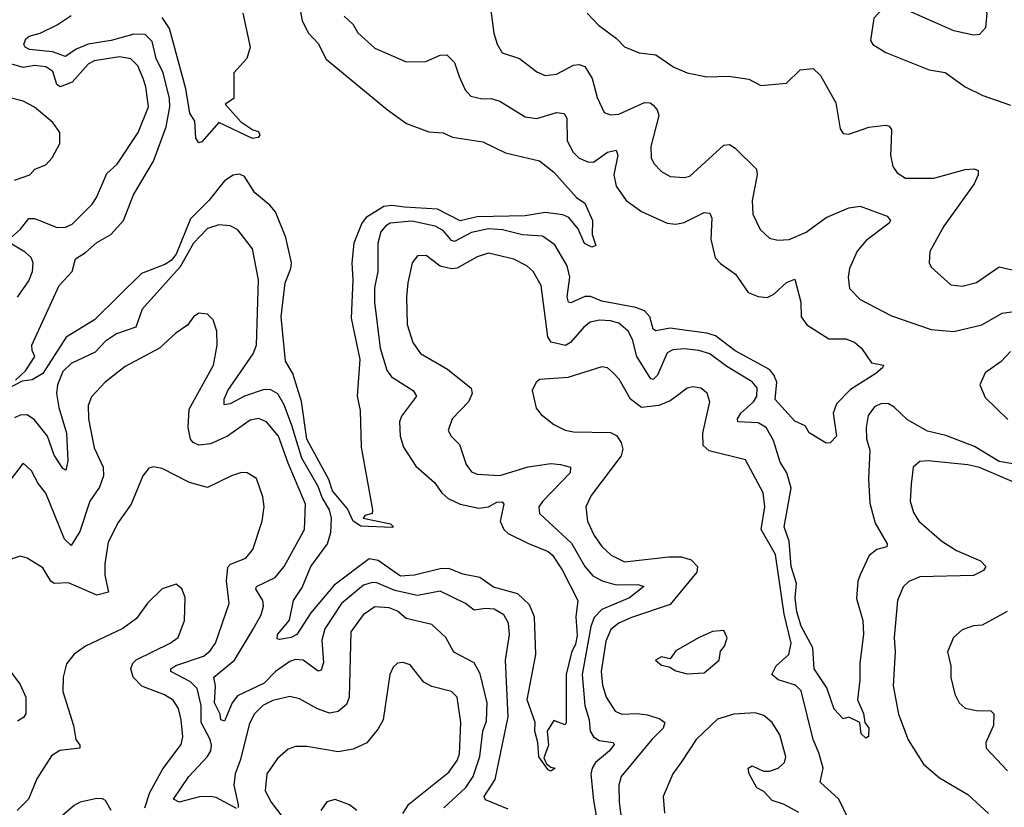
# Model space of a CAD drawing. Extents: x 1954683 to 2060285, y 904798 to 1016299.
# Tile 437 of 472: x 2023113 to 2026583, y 1010317 to 1013092. Entities that reach past the tile are written whole.
import ezdxf

# ---------------------------------------------------------------- set-up
doc = ezdxf.new("R2010")
doc.units = 0

msp = doc.modelspace()

# ---------------------------------------------------------------- linework, layer by layer
at = {"layer": '0CON10XD'}
for points in [[(2026625, 1013411.2), (2026570, 1013395), (2026540.6, 1013375), (2026508.4, 1013341.6), (2026490, 1013305), (2026484.7, 1013245), (2026521.6, 1013115), (2026516.2, 1013063.8), (2026495, 1013040.3), (2026475, 1013037.8), (2026405, 1013052.5), (2026235, 1013128.1), (2026155, 1013131.2), (2026122.9, 1013097.1), (2026111.2, 1013018.8), (2026119.4, 1013005), (2026165, 1012976.8), (2026318, 1012915), (2026375, 1012906), (2026444.5, 1012855), (2026506.9, 1012825), (2026605, 1012791.1)], [(2024083.4, 1013225), (2024108.4, 1013088.4), (2024131.2, 1013045), (2024165, 1013008.1), (2024193.4, 1012953.4), (2024408.8, 1012775), (2024476.3, 1012726.3), (2024555, 1012696.9), (2024605, 1012693.1), (2024638.5, 1012678.5), (2024745, 1012661.9), (2024825, 1012622.9), (2024945, 1012594.5), (2024995, 1012554.4), (2025075.8, 1012465), (2025105.3, 1012445.3), (2025131.3, 1012385), (2025130.5, 1012335), (2025144, 1012296), (2025129.1, 1012290.9), (2025103.5, 1012303.5), (2025081.1, 1012355), (2025048, 1012395), (2025027.5, 1012405), (2024965, 1012412.9), (2024895, 1012400.5), (2024725, 1012397.4), (2024665, 1012383.5), (2024585, 1012424.4), (2024468.9, 1012431.1), (2024425, 1012437.4), (2024396.7, 1012433.3), (2024334.4, 1012395), (2024319.3, 1012375), (2024290.7, 1012305), (2024283.4, 1012235), (2024286.7, 1012175), (2024280.7, 1012040.7), (2024312.2, 1011895), (2024301.9, 1011765), (2024313.1, 1011715), (2024316.2, 1011586.2), (2024356.7, 1011365), (2024355, 1011352.5), (2024330, 1011345), (2024323.3, 1011335), (2024420, 1011315), (2024430, 1011305), (2024425, 1011302.5)], [(2023098.3, 1011821.7), (2023133.1, 1011855), (2023166.7, 1011905), (2023156.7, 1011926.7), (2023156.2, 1011945), (2023252.1, 1012155), (2023298.1, 1012205), (2023310, 1012250), (2023345, 1012271.2), (2023385, 1012307), (2023434.6, 1012335), (2023478.8, 1012385), (2023514.5, 1012475), (2023585, 1012593.6), (2023629.4, 1012715), (2023642.4, 1012785), (2023641.6, 1012815), (2023618.4, 1012905), (2023594.3, 1012955), (2023579.7, 1013015), (2023555, 1013039.8), (2023515, 1013041), (2023435, 1013019.2), (2023355, 1013006), (2023312.1, 1012987.9), (2023275, 1012962.5), (2023229.1, 1012979.1), (2023147.6, 1012987.6), (2023131.9, 1012995), (2023128.1, 1013005), (2023134.2, 1013025), (2023146, 1013034), (2023185.3, 1013044.7), (2023245, 1013073.5), (2023295, 1013107.4)], [(2023745, 1012658.8), (2023734.2, 1012675), (2023730, 1012735), (2023713, 1012763), (2023698.1, 1012848.1), (2023641.5, 1013061.5), (2023615, 1013100)], [(2023900, 1013115), (2023925.8, 1012995), (2023914.1, 1012955.9), (2023867.5, 1012905), (2023867.5, 1012815), (2023837.5, 1012795), (2023892.7, 1012732.7), (2023934.6, 1012704.6), (2023955, 1012697.8), (2023959.5, 1012685), (2023953.5, 1012676.5), (2023933.6, 1012673.6), (2023815, 1012730), (2023755, 1012661.2), (2023745, 1012658.8)], [(2024256.8, 1013105), (2024288.9, 1013075), (2024305, 1013045.7), (2024365, 1012991.8), (2024475, 1012943.6), (2024544.6, 1012945.4), (2024595, 1012967.3), (2024618.8, 1012968.8), (2024645, 1012941.2), (2024662.3, 1012892.3), (2024682.7, 1012845), (2024702.6, 1012822.6), (2024742.9, 1012812.9), (2024775, 1012814.1), (2024804.7, 1012804.7), (2024895, 1012749.3), (2024935, 1012744), (2025005, 1012764.6), (2025031.7, 1012761.7), (2025040.9, 1012745), (2025042.9, 1012665), (2025063.3, 1012625), (2025085, 1012604), (2025115, 1012591.8), (2025135, 1012590.6), (2025184.8, 1012625.2), (2025215, 1012632.2), (2025220.8, 1012615), (2025206.9, 1012545), (2025214.8, 1012505), (2025250.4, 1012455), (2025305, 1012416.2), (2025395, 1012375.5), (2025425, 1012371.2), (2025455, 1012376.9), (2025525, 1012412.7), (2025545, 1012410.6), (2025552.8, 1012392.8), (2025549.1, 1012319.1), (2025563.5, 1012253.5), (2025582.7, 1012232.7), (2025635.5, 1012195), (2025680.7, 1012130.7), (2025715, 1012116.4), (2025746.8, 1012113.2), (2025770.6, 1012125), (2025815, 1012165.5), (2025845, 1012177.5), (2025866.2, 1012096.2), (2025867.5, 1012045), (2025887.1, 1012017.1), (2025965, 1011967.5), (2026025, 1011967.8), (2026055, 1011956), (2026080, 1011935), (2026115, 1011882.5), (2026156.7, 1011875), (2026153.8, 1011865), (2026130.6, 1011845), (2026040.7, 1011789.3), (2025991.8, 1011738.2), (2025979.5, 1011705), (2025992, 1011625), (2025969.5, 1011600.5), (2025955, 1011600), (2025895, 1011636.2), (2025881.2, 1011661.2), (2025845, 1011676.9), (2025775, 1011753.8), (2025780.8, 1011815), (2025770.9, 1011840.9), (2025755, 1011859.8), (2025635, 1011925.2), (2025565, 1011978.3), (2025535, 1011988), (2025455, 1011997.8), (2025405, 1012005.5), (2025355, 1011995.4), (2025345, 1012001.4), (2025334, 1012045), (2025315, 1012065.8), (2025285, 1012077.6), (2025165, 1012099.9), (2025125, 1012117.1), (2025105, 1012116.9), (2025055, 1012094), (2025046.8, 1012096.8), (2025042.5, 1012115), (2025051.6, 1012185), (2025042.9, 1012225), (2024998.5, 1012298.5), (2024955, 1012329.2), (2024885, 1012334.4), (2024815, 1012352.1), (2024765, 1012355.2), (2024705, 1012342), (2024645, 1012311), (2024634.3, 1012314.3), (2024605, 1012349.8), (2024577.1, 1012365), (2024495, 1012382.4), (2024418.6, 1012375), (2024401.8, 1012365), (2024385.6, 1012344.4), (2024375.8, 1012304.2), (2024374.8, 1012205), (2024363.3, 1012146.7), (2024363.6, 1012096.4), (2024383.3, 1011935), (2024407.2, 1011857.2), (2024423.9, 1011833.9), (2024499.2, 1011785), (2024511.4, 1011765), (2024459.2, 1011695), (2024451.1, 1011675), (2024453.6, 1011625), (2024466, 1011586), (2024509.1, 1011519.1), (2024575, 1011461.5), (2024600.9, 1011425), (2024623.5, 1011405), (2024665, 1011384.7), (2024730.9, 1011370.9), (2024764.8, 1011375.1), (2024795, 1011391.4), (2024813, 1011393), (2024819.2, 1011385), (2024806.7, 1011325), (2024819.1, 1011295), (2024835, 1011281.3), (2024905.8, 1011245.8), (2024975, 1011218.6), (2024990.7, 1011205), (2025025, 1011152.9), (2025079.5, 1011045), (2025072.5, 1010987.5), (2025078.2, 1010921.8), (2025071.9, 1010891.9), (2025058.1, 1010861.9), (2025038.5, 1010785), (2025038.8, 1010615), (2025035, 1010607.5), (2024995, 1010622.5), (2024971.5, 1010585), (2024976.7, 1010535), (2024960.6, 1010490.6), (2024970, 1010470), (2024985, 1010458), (2025000, 1010455), (2024985, 1010444.4)], [(2024773.6, 1013125), (2024783.8, 1013045), (2024795.4, 1013005.4), (2024813.1, 1012975), (2024875, 1012955.5), (2024935, 1012908.5), (2024965, 1012895.6), (2025005, 1012900.8), (2025065, 1012931.4), (2025085, 1012934.1), (2025105, 1012926.9), (2025130.3, 1012885), (2025147.7, 1012817.7), (2025173.1, 1012765), (2025195, 1012757.1), (2025225, 1012759.7), (2025315, 1012800.4), (2025335, 1012798.8), (2025345, 1012791.5), (2025359.1, 1012775), (2025365.9, 1012755), (2025336.9, 1012645), (2025338.2, 1012605), (2025347.8, 1012585), (2025375, 1012556.9), (2025405, 1012540), (2025455, 1012535.6), (2025475, 1012540.6), (2025595, 1012650), (2025615, 1012652.3), (2025635, 1012640), (2025709.7, 1012565), (2025712.4, 1012545), (2025694.6, 1012455), (2025697.1, 1012407.1), (2025722.9, 1012352.9), (2025755, 1012322.7), (2025784.4, 1012315.6), (2025825, 1012317.5), (2025885, 1012343.8), (2025955, 1012395.3), (2026035, 1012429.6), (2026075, 1012435.6), (2026170, 1012400), (2026182.2, 1012385), (2026176.9, 1012375), (2026095.6, 1012314.4)], [(2025113.3, 1013115), (2025153, 1013073), (2025216.4, 1013026.4), (2025245, 1012996.2), (2025295.7, 1012975.7), (2025355, 1012968.1), (2025418.8, 1012925), (2025465.5, 1012905.5), (2025535, 1012890.8), (2025612.7, 1012892.7), (2025682.1, 1012882.1), (2025725, 1012860), (2025815, 1012868.6), (2025864, 1012916), (2025909.8, 1012919.8), (2025935.3, 1012895.3), (2025989.3, 1012799.3), (2026005, 1012707.5), (2026015, 1012691.2), (2026035, 1012688.6), (2026105, 1012713.8), (2026165, 1012720.6), (2026177.3, 1012717.3), (2026185.5, 1012705.5), (2026184.6, 1012665), (2026182.1, 1012615), (2026190.5, 1012575), (2026205, 1012552.9), (2026235, 1012533.5), (2026335, 1012533.3), (2026445, 1012564), (2026477, 1012567), (2026490.8, 1012560.8), (2026490.8, 1012545), (2026476.7, 1012513.3), (2026370, 1012365), (2026320, 1012275), (2026318, 1012235), (2026325, 1012220), (2026395, 1012158), (2026435, 1012153.3), (2026485, 1012165.6), (2026565, 1012220.9), (2026610.9, 1012210.9)], [(2023083.3, 1012325), (2023116.5, 1012353.5), (2023145, 1012391.8), (2023165, 1012391.2), (2023245, 1012359.7), (2023275, 1012360.6), (2023298.5, 1012371.5), (2023368.2, 1012441.8), (2023384.2, 1012465.8), (2023420, 1012550), (2023457.2, 1012582.8), (2023530.7, 1012695), (2023567.1, 1012785), (2023558.1, 1012855), (2023548.1, 1012885), (2023529.2, 1012929.2), (2023504.7, 1012954.7), (2023465, 1012961.4), (2023375, 1012947.5), (2023354.6, 1012935), (2023298.4, 1012871.6), (2023255.7, 1012855.7), (2023244.3, 1012864.3), (2023230.1, 1012910.1), (2023205, 1012926.4), (2023165, 1012930.2), (2023125, 1012923.8), (2023065, 1012940.8)], [(2023095, 1012527.1), (2023148.8, 1012545), (2023166.2, 1012565), (2023205, 1012581.2), (2023228, 1012605), (2023254.2, 1012655.8), (2023254.1, 1012694.1), (2023229.7, 1012729.7), (2023165, 1012784.3), (2023125, 1012805.5), (2023075, 1012818.2)], [(2024425, 1011302.5), (2024315, 1011307.1), (2024287.8, 1011325), (2024268.6, 1011368.6), (2024215, 1011431.9), (2024202.2, 1011472.2), (2024125, 1011613.8), (2024106.6, 1011746.6), (2024075.2, 1011845.2), (2024049.3, 1011889.3), (2024034.8, 1012045), (2024048.1, 1012165), (2024068.8, 1012215), (2024071.1, 1012235), (2024051.3, 1012325), (2024014.2, 1012415), (2023995, 1012438.8), (2023942.3, 1012482.3), (2023905, 1012539.2), (2023887.6, 1012547.6), (2023865, 1012544.6), (2023835, 1012524.7), (2023779.2, 1012455), (2023715, 1012390.7), (2023665, 1012266.1), (2023647, 1012243), (2023625, 1012229.1), (2023542.5, 1012197.5), (2023376.4, 1012035), (2023276.6, 1011973.4), (2023195, 1011845.7), (2023157.3, 1011822.7), (2023122.1, 1011817.9), (2023055, 1011783.6)], [(2024985, 1010444.4), (2024975, 1010448.8), (2024942.7, 1010495), (2024938.8, 1010545), (2024928.2, 1010585), (2024930, 1010615), (2024901.2, 1010695), (2024932.5, 1010855), (2024927.7, 1010987.8), (2024910, 1011030), (2024869, 1011069), (2024782.7, 1011092.7), (2024735, 1011126.6), (2024675, 1011138.1), (2024625, 1011158.6), (2024595, 1011157.2), (2024505, 1011134.4), (2024455, 1011131.5), (2024376.9, 1011186.9), (2024345, 1011192.5), (2024220.8, 1011099.2), (2024138.6, 1011001.4), (2024089.4, 1010925), (2024070, 1010915), (2024028.3, 1010908.3), (2024020.6, 1010910.6), (2024021.2, 1010925), (2024064.1, 1010975.9), (2024077.5, 1011045), (2024108.7, 1011091.3), (2024139, 1011165), (2024197.3, 1011245), (2024210, 1011285), (2024212.5, 1011335), (2024204.5, 1011365), (2024178.9, 1011408.9), (2024165, 1011447.4), (2024106.9, 1011546.9), (2024072.3, 1011662.3), (2024045, 1011735.4), (2024023.2, 1011773.2), (2023998.3, 1011788.3), (2023975, 1011788.5), (2023905.1, 1011764.9), (2023855, 1011738.6), (2023834, 1011735), (2023833.6, 1011755), (2023846.1, 1011785), (2023935.9, 1011915), (2023948.2, 1011945), (2023954.7, 1012175), (2023933.3, 1012285), (2023882.2, 1012352.2), (2023855, 1012365.5), (2023815, 1012369.2), (2023775, 1012355.9), (2023725.4, 1012304.6), (2023678.8, 1012221.2), (2023545, 1012071.8), (2023521.9, 1012008.1), (2023454.5, 1011985.5), (2023415, 1011959.1), (2023378.9, 1011921.1), (2023295, 1011880), (2023265, 1011852.5), (2023246, 1011805), (2023243, 1011775), (2023251.1, 1011725), (2023278, 1011635), (2023282.7, 1011537.3), (2023275.3, 1011504.7), (2023265, 1011510.6), (2023235, 1011557.7), (2023211.5, 1011625), (2023165, 1011682.6), (2023139.1, 1011699.1), (2023115, 1011698.3), (2023095, 1011689.4)], [(2023105.2, 1012114.8), (2023145, 1012171.9), (2023158.7, 1012205), (2023161.1, 1012235), (2023153.6, 1012253.6), (2023133, 1012273), (2023080, 1012305)], [(2026095.6, 1012314.4), (2026064.1, 1012275.9), (2026037.8, 1012215), (2026033.2, 1012185), (2026037.8, 1012145), (2026075, 1012106.4), (2026185, 1012049.1), (2026325, 1012000), (2026405, 1011992.9), (2026503.7, 1012016.3), (2026575, 1012057.8), (2026642.5, 1012067.5)], [(2026633.5, 1011523.5), (2026565, 1011534.9), (2026477.9, 1011587.9), (2026377, 1011627), (2026311.8, 1011641.8), (2026242, 1011682), (2026195, 1011727.2), (2026175, 1011738.7), (2026150.8, 1011739.2), (2026125, 1011728.2), (2026102.7, 1011697.3), (2026095.9, 1011655), (2026097.8, 1011615), (2026109.5, 1011575), (2026104.7, 1011474.7), (2026108.8, 1011388.8), (2026128.1, 1011318.1), (2026170.6, 1011245), (2026168.8, 1011235), (2026133.8, 1011225), (2026106.3, 1011203.7), (2026074.6, 1011135.4), (2026066.4, 1011113.6), (2026062.2, 1011052.2), (2026084.5, 1010975), (2026087, 1010927), (2026073.3, 1010825), (2026074.4, 1010765), (2026066, 1010695), (2026086.6, 1010646.6), (2026091.2, 1010615), (2026105.5, 1010595), (2026104.4, 1010565.6), (2026095, 1010560.6), (2026078.5, 1010575), (2026073.8, 1010615), (2026035, 1010634.2), (2026015, 1010628.8), (2025983, 1010663), (2025957.8, 1010737.8), (2025912.5, 1010805), (2025908.3, 1010878.3), (2025867.5, 1010955), (2025852.4, 1011005), (2025846.4, 1011055), (2025850.8, 1011105), (2025831.5, 1011165), (2025824.9, 1011255), (2025806.8, 1011305), (2025831.6, 1011441.6), (2025816.7, 1011495), (2025792.8, 1011532.8), (2025769.6, 1011609.6), (2025743.9, 1011655), (2025715, 1011671.1), (2025644.5, 1011675), (2025643.2, 1011685), (2025654, 1011705), (2025699.5, 1011745), (2025710.8, 1011765), (2025712.2, 1011795), (2025695, 1011816.4), (2025605, 1011870.2), (2025545, 1011914.3), (2025506.9, 1011926.9), (2025455, 1011932.6), (2025415, 1011928.3), (2025395, 1011918.2), (2025360.7, 1011839.3), (2025345, 1011823.9), (2025337, 1011827), (2025287.7, 1011905), (2025273, 1011965), (2025258, 1011995), (2025225, 1012022.7), (2025195, 1012030.8), (2025156.9, 1012033.1), (2025123.9, 1012026.1), (2025100.8, 1012009.2), (2025054.1, 1011955), (2025036.1, 1011943.9), (2024986.2, 1011956.2), (2024974.3, 1011975), (2024950.4, 1012155), (2024922.7, 1012205), (2024900, 1012225), (2024855, 1012248.2), (2024765, 1012269.4), (2024725, 1012256.5), (2024655, 1012216.7), (2024635, 1012214.3), (2024595, 1012224.1), (2024545, 1012261.2), (2024515, 1012260.5), (2024496.2, 1012235), (2024480.9, 1012165), (2024475.9, 1012115), (2024478.5, 1012018.5), (2024498.9, 1011955), (2024525.5, 1011915.5), (2024620.4, 1011860.4), (2024703.9, 1011793.9), (2024707.3, 1011775), (2024694.7, 1011745), (2024637.5, 1011685), (2024623.6, 1011645), (2024633.3, 1011625), (2024662.5, 1011595), (2024686.8, 1011525), (2024705, 1011499.1), (2024725, 1011490), (2024805, 1011485.4), (2024905, 1011516.6), (2024985, 1011527.6), (2025018.8, 1011525), (2025054, 1011515), (2025052.7, 1011495), (2024955, 1011394.4), (2024942.9, 1011375), (2024945, 1011352.5), (2025057.6, 1011247.6), (2025105, 1011164.7), (2025132.8, 1011132.8), (2025165.5, 1011115), (2025215, 1011100.5), (2025291.4, 1011101.4), (2025312.9, 1011095), (2025262.4, 1011055), (2025165, 1011013.6), (2025137.6, 1010985), (2025125.8, 1010954.2), (2025094.9, 1010785), (2025105.2, 1010675), (2025120.4, 1010625), (2025123.3, 1010585), (2025134.7, 1010565), (2025155, 1010551.7), (2025204.4, 1010544.4), (2025207.9, 1010537.9), (2025191.4, 1010515), (2025142.9, 1010475), (2025131.1, 1010455), (2025126.3, 1010433.7), (2025135, 1010340), (2025155.2, 1010225)], [(2024835, 1010310.5), (2024755, 1010343.3), (2024750, 1010355), (2024788.7, 1010415), (2024834.5, 1010635), (2024824.8, 1010835), (2024839.5, 1010925), (2024835.3, 1010965), (2024819.3, 1010995), (2024785.2, 1011015.2), (2024755, 1011017.4), (2024715, 1011011.5), (2024684.3, 1011034.3), (2024595, 1011077.9), (2024515, 1011062.7), (2024435, 1011081), (2024372.3, 1011107.8), (2024355, 1011109.1), (2024325, 1011099.4), (2024247.3, 1011035), (2024188.3, 1010945), (2024177.5, 1010905), (2024183.5, 1010826.5), (2024175, 1010799.4), (2024165, 1010796.4), (2024112, 1010835), (2024085, 1010837.4), (2024065, 1010830.5), (2024015, 1010794.8), (2023975, 1010753.6), (2023880.6, 1010709.4), (2023861.7, 1010685), (2023835, 1010620.5), (2023822, 1010625), (2023819.1, 1010645), (2023800.1, 1010685), (2023803.1, 1010743.1), (2023797.5, 1010775), (2023869.8, 1010835), (2023936.2, 1010943.8), (2023964.3, 1010995), (2023972.9, 1011025), (2023969.5, 1011045), (2023945.3, 1011085), (2023947.3, 1011095), (2024013.3, 1011126.7), (2024045, 1011165.5), (2024116.8, 1011295), (2024120.2, 1011385), (2024059, 1011529), (2024025.6, 1011625), (2023983.1, 1011675), (2023955, 1011686.2), (2023925, 1011681.3), (2023845, 1011624.2), (2023785, 1011597.1), (2023745, 1011593.1), (2023725, 1011602.1), (2023715, 1011614.4), (2023707.3, 1011655), (2023710.9, 1011719.1), (2023796, 1011875), (2023809.5, 1011945), (2023807.8, 1011995), (2023794.5, 1012034.5), (2023775, 1012054), (2023745, 1012058), (2023726.2, 1012045), (2023704.5, 1012015.5), (2023663, 1011987), (2023605.9, 1011934.1), (2023485, 1011870), (2023414.4, 1011815), (2023366.4, 1011763.6), (2023355, 1011732.5), (2023355.3, 1011685), (2023375, 1011583.8), (2023407.3, 1011515), (2023408.4, 1011485), (2023394.7, 1011445), (2023360.7, 1011395), (2023325, 1011288.9), (2023295, 1011239.2), (2023271, 1011261), (2023205, 1011423.1), (2023178, 1011458), (2023155, 1011502.9), (2023125, 1011528.8), (2023028.9, 1011405)], [(2026605, 1011922.5), (2026571.8, 1011888.2), (2026515, 1011847.9), (2026497.1, 1011805), (2026515, 1011761.2), (2026595, 1011682.7)], [(2025431.7, 1011768.3), (2025405, 1011749.6), (2025365, 1011733.1), (2025305, 1011725.4), (2025265.2, 1011755.2), (2025225.4, 1011825), (2025205, 1011848.1), (2025185, 1011865.6), (2025165, 1011869.4), (2025045, 1011830.9), (2024946.1, 1011823.9), (2024933.3, 1011815), (2024918.8, 1011785), (2024933.4, 1011723.4), (2024950.3, 1011700.3), (2024995.6, 1011665.6), (2025035, 1011645.6), (2025065, 1011639.5), (2025195, 1011637.9), (2025216.6, 1011626.6), (2025232.4, 1011602.4), (2025238.5, 1011578.5), (2025232.5, 1011555), (2025126.5, 1011415), (2025108.2, 1011375), (2025114.6, 1011325), (2025137.3, 1011275), (2025165, 1011235.5), (2025197.5, 1011205), (2025245, 1011181.4), (2025401.1, 1011198.9), (2025445, 1011199.2), (2025478.9, 1011188.9), (2025502.3, 1011165), (2025499.6, 1011145), (2025405, 1011031.1), (2025268.9, 1010985), (2025224.9, 1010965.1), (2025196.4, 1010943.6), (2025178.2, 1010901.8), (2025162, 1010795), (2025167.2, 1010747.2), (2025180.3, 1010705), (2025212.2, 1010655), (2025235, 1010644.7), (2025287.4, 1010647.4), (2025325, 1010642), (2025368.8, 1010628.8), (2025386.2, 1010615), (2025380.7, 1010595), (2025340.6, 1010555), (2025233.3, 1010425), (2025224.7, 1010395), (2025225.2, 1010335), (2025239.2, 1010235)], [(2026034.2, 1010275), (2025999.3, 1010345), (2025934.6, 1010405), (2025945.2, 1010455), (2025928.9, 1010508.9), (2025909.6, 1010555), (2025867, 1010727), (2025846.6, 1010746.6), (2025785.7, 1010765.7), (2025763.6, 1010785), (2025778.5, 1010815), (2025823.4, 1010855), (2025831.4, 1010895), (2025807.4, 1010997.4), (2025776.9, 1011206.9), (2025726.6, 1011295), (2025738.6, 1011375), (2025732.9, 1011425), (2025671.5, 1011541.5), (2025542.7, 1011572.8), (2025521.7, 1011591.7), (2025520.7, 1011635), (2025545.6, 1011745), (2025536.4, 1011776.4), (2025513.6, 1011793.6), (2025485, 1011797.8), (2025465, 1011793.1), (2025431.7, 1011768.3)], [(2026610.9, 1011465), (2026495, 1011513.9), (2026455, 1011523.9), (2026315, 1011537.7), (2026285, 1011535.5), (2026261.4, 1011515), (2026254.5, 1011455), (2026251.5, 1011395), (2026263.1, 1011355), (2026281.8, 1011325), (2026362.5, 1011255), (2026415, 1011221.6), (2026499.2, 1011185), (2026518.1, 1011165), (2026509.2, 1011150.8), (2026475, 1011133.8), (2026285, 1011128.9), (2026247.1, 1011112.9), (2026226.5, 1011093.5), (2026206.7, 1011045), (2026194.7, 1010915), (2026198.8, 1010865), (2026191.6, 1010745), (2026210.4, 1010645), (2026244.2, 1010554.2), (2026298.5, 1010468.5), (2026355, 1010420), (2026455, 1010361.5), (2026527.1, 1010295)], [(2023877.1, 1010312.9), (2023805, 1010350.6), (2023785.2, 1010355.2), (2023746.6, 1010353.4), (2023675, 1010334.7), (2023655.6, 1010345), (2023709.3, 1010425), (2023775, 1010495.4), (2023786.5, 1010515), (2023789.3, 1010535), (2023784.8, 1010555), (2023752.2, 1010615), (2023752.7, 1010675), (2023738.5, 1010735), (2023715, 1010758.8), (2023645.4, 1010795), (2023645.4, 1010805), (2023663.3, 1010816.7), (2023761, 1010849), (2023783.4, 1010866.6), (2023803.4, 1010895), (2023851.5, 1011035), (2023841.9, 1011115), (2023847.2, 1011162.8), (2023856.1, 1011173.9), (2023910.6, 1011195), (2023934.5, 1011225), (2023967.8, 1011325), (2023974.4, 1011375), (2023969.7, 1011410.3), (2023947.1, 1011475), (2023915, 1011495.7), (2023895, 1011496.7), (2023860, 1011485), (2023775, 1011443.5), (2023711.1, 1011461.1), (2023615, 1011510.8), (2023585, 1011516), (2023568.8, 1011511.2), (2023546.9, 1011485), (2023505.6, 1011385), (2023460.2, 1011319.8), (2023425, 1011251.2), (2023412.8, 1011175), (2023413.7, 1011135), (2023425.7, 1011074.3), (2023385, 1011064.2), (2023285, 1011107.9), (2023235, 1011105.6), (2023223.3, 1011113.3), (2023195, 1011160.6), (2023140, 1011195), (2023115, 1011202), (2023080, 1011190)], [(2023553.9, 1010315), (2023571.6, 1010368.4), (2023617.5, 1010452.5), (2023681.8, 1010538.2), (2023687.6, 1010565), (2023682.7, 1010625), (2023672.8, 1010665), (2023654.3, 1010694.3), (2023623.5, 1010713.5), (2023543.3, 1010743.3), (2023512.5, 1010775), (2023504.6, 1010805), (2023511.8, 1010825), (2023524.1, 1010835.9), (2023642.9, 1010895), (2023671.5, 1010915), (2023693.5, 1010975), (2023696.5, 1011056.5), (2023685, 1011086.7), (2023665, 1011103.3), (2023615, 1011086), (2023563.6, 1011036.4), (2023525, 1010982), (2023476.4, 1010946.4), (2023345, 1010884), (2023305, 1010856.2), (2023277.9, 1010822.1), (2023266.9, 1010775), (2023265.5, 1010725), (2023302.7, 1010605), (2023310.4, 1010555), (2023325.3, 1010535), (2023325.4, 1010525), (2023255, 1010516.8), (2023225, 1010498.5), (2023173.4, 1010416.6), (2023143.6, 1010345), (2023104.6, 1010305)], [(2024607.9, 1010315), (2024685, 1010386.7), (2024711.6, 1010425), (2024735.2, 1010495.2), (2024745.6, 1010585), (2024758.4, 1010621.6), (2024761.1, 1010685), (2024736.4, 1010786.4), (2024715, 1010825.6), (2024642.8, 1010862.8), (2024614.5, 1010915), (2024565, 1010961.1), (2024475, 1010982.2), (2024445, 1011007.2), (2024415, 1011020), (2024365, 1011022.9), (2024323.5, 1010995), (2024280, 1010935), (2024274.8, 1010705.2), (2024265, 1010679.1), (2024235, 1010654.6), (2024205, 1010648), (2024163.2, 1010663.2), (2024098.8, 1010698.8), (2024065, 1010707.5), (2024005, 1010692.8), (2023970, 1010675), (2023940, 1010645), (2023921.5, 1010608.5), (2023891.6, 1010485), (2023872.7, 1010435), (2023868.3, 1010395), (2023882.9, 1010325), (2023883.6, 1010316.4)], [(2026593.4, 1011006.6), (2026505, 1010958.6), (2026474.4, 1010955.6), (2026435, 1010942), (2026404, 1010915), (2026382.5, 1010865), (2026394.2, 1010815), (2026394.4, 1010774.4), (2026409.2, 1010715), (2026424, 1010685), (2026445, 1010666), (2026485, 1010657.5), (2026535, 1010656), (2026545.6, 1010645.6), (2026544.4, 1010605), (2026517.8, 1010545), (2026519.4, 1010525), (2026594.4, 1010445)], [(2025465, 1010787.5), (2025525, 1010790), (2025578, 1010835), (2025583, 1010867), (2025597.5, 1010885), (2025606.7, 1010913.3), (2025595, 1010940), (2025555, 1010936.2), (2025505, 1010913.3), (2025425, 1010867.5), (2025405, 1010840), (2025375, 1010846.7), (2025353.3, 1010835), (2025375, 1010817.5), (2025401.7, 1010811.7), (2025425, 1010797.5), (2025465, 1010787.5)], [(2023043.2, 1010845), (2023115, 1010749.1), (2023134.3, 1010705), (2023134.4, 1010645.6), (2023126.7, 1010633.3), (2023105, 1010620)], [(2024463.4, 1010295), (2024485, 1010327.5), (2024625, 1010440.4), (2024655, 1010481.8), (2024662.6, 1010505), (2024667.2, 1010615), (2024654.5, 1010705), (2024635, 1010724.5), (2024565, 1010741.8), (2024537.4, 1010757.4), (2024488.7, 1010818.7), (2024465, 1010827.1), (2024445, 1010824.2), (2024429.1, 1010810.9), (2024418.1, 1010785), (2024393.8, 1010625), (2024376.4, 1010593.6), (2024335.9, 1010544.1), (2024288.6, 1010521.4), (2024235, 1010511.5), (2024125, 1010531.2), (2024085, 1010530.5), (2024059.1, 1010520.9), (2024021.3, 1010488.7), (2023984.6, 1010435), (2023978.5, 1010375), (2023999.3, 1010335), (2024051.8, 1010265)], [(2025858.7, 1010298.7), (2025805, 1010327.2), (2025765, 1010340.8), (2025735, 1010371.8), (2025710.8, 1010385), (2025683.8, 1010435), (2025680, 1010455), (2025695, 1010463.3), (2025734.5, 1010444.5), (2025755, 1010443.5), (2025785.8, 1010455), (2025808.1, 1010475), (2025812.5, 1010495), (2025791.7, 1010571.7), (2025765, 1010615.8), (2025735, 1010640), (2025705, 1010650), (2025630, 1010645), (2025572.3, 1010627.7), (2025497.1, 1010555), (2025445, 1010477.1)], [(2025445, 1010477.1), (2025414.5, 1010435), (2025380.5, 1010355), (2025385.4, 1010295.4)], [(2023435.7, 1010305), (2023415, 1010340), (2023405, 1010346.2), (2023385, 1010348), (2023325.7, 1010334.3), (2023305, 1010322.5), (2023265, 1010289.2)], [(2024300.8, 1010305), (2024275.6, 1010325.6), (2024225, 1010344.2), (2024195, 1010336), (2024174.3, 1010305)]]:
    msp.add_lwpolyline(points, dxfattribs=at)

doc.saveas('drawing.dxf')
